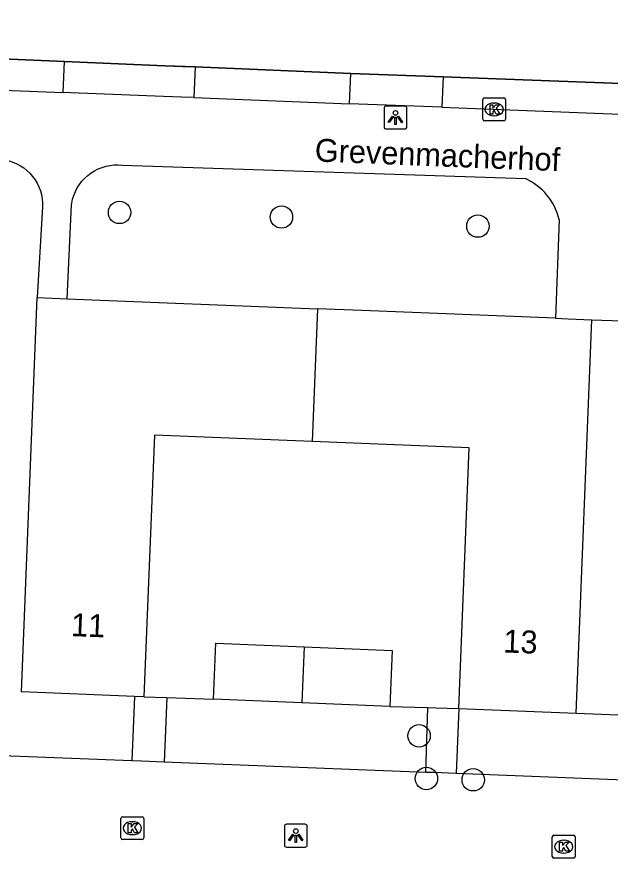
# Model space of a CAD drawing. Extents: x 160787 to 161428, y 386828 to 387483.
# Drawn here: x 161044.57 to 161070.45, y 387130.03 to 387166.72 of the extents above; entities that cross this region are included whole.
import ezdxf

# ---------------------------------------------------------------- set-up
doc = ezdxf.new("R2010")
doc.units = 0
for name, color, linetype in [('IMGEO_Boom', 7, 'Continuous'), ('IMGEO_Groenvoorziening', 7, 'Continuous'), ('IMGEO_Haag', 7, 'Continuous'), ('IMGEO_Hek', 7, 'Continuous'), ('IMGEO_Kolk', 7, 'Continuous'), ('IMGEO_Lichtpunt', 7, 'Continuous'), ('IMGEO_Openbare_ruimte_label', 7, 'Continuous'), ('IMGEO_Pand', 7, 'Continuous'), ('IMGEO_Pand_nummerreeks', 7, 'Continuous'), ('IMGEO_Voetpad_open', 7, 'Continuous')]:
    doc.layers.add(name, color=color, linetype=linetype)

msp = doc.modelspace()

# ---------------------------------------------------------------- linework, layer by layer
at = {"layer": 'IMGEO_Boom'}
for centre in [(161049.053, 387158.191), (161056.111, 387157.992), (161064.679, 387157.596), (161062.113, 387135.367), (161062.432, 387133.508), (161064.476, 387133.451)]:
    msp.add_circle(centre, 0.489, dxfattribs=at)
at = {"layer": 'IMGEO_Groenvoorziening'}
for points in [[(161051.115, 387137.036), (161053.147, 387136.97)], [(161060.843, 387136.649), (161062.498, 387136.6)]]:
    msp.add_lwpolyline(points, dxfattribs=at)
at = {"layer": 'IMGEO_Haag'}
for points in [[(161038.81, 387165.111), (161046.647, 387164.778)], [(161052.353, 387164.535), (161059.142, 387164.246)], [(161063.158, 387164.099), (161070.928, 387163.815), (161071.304, 387163.802)]]:
    msp.add_lwpolyline(points, dxfattribs=at)
at = {"layer": 'IMGEO_Hek'}
msp.add_lwpolyline([(161097.214, 387162.854), (161087.423, 387163.212), (161083.345, 387163.361), (161081.407, 387163.432), (161075.331, 387163.654), (161075.116, 387163.662), (161074.598, 387163.681), (161071.304, 387163.802), (161070.928, 387163.815), (161063.158, 387164.099), (161059.142, 387164.246), (161052.353, 387164.535), (161051.029, 387164.592), (161046.982, 387164.764), (161046.647, 387164.778), (161038.81, 387165.111), (161034.783, 387165.283), (161026.6, 387165.631), (161022.975, 387165.785), (161022.636, 387165.799), (161014.462, 387166.146), (161011.004, 387166.293), (161000.917, 387166.722)], dxfattribs=at)
at = {"layer": 'IMGEO_Kolk'}
for p, q in [((161064.888, 387162.258), (161064.888, 387163.11)), ((161064.963, 387163.184), (161065.815, 387163.184)), ((161065.376, 387162.964), (161065.401, 387162.964)), ((161065.889, 387163.11), (161065.889, 387162.258)), ((161065.815, 387162.184), (161064.963, 387162.184)), ((161065.399, 387162.404), (161065.374, 387162.404)), ((161049.11, 387130.914), (161049.11, 387131.766)), ((161049.185, 387131.84), (161050.037, 387131.84)), ((161050.111, 387131.766), (161050.111, 387130.914)), ((161049.598, 387131.62), (161049.623, 387131.62)), ((161049.621, 387131.06), (161049.596, 387131.06)), ((161067.922, 387130.106), (161067.922, 387130.958)), ((161067.997, 387131.032), (161068.849, 387131.032)), ((161068.923, 387130.958), (161068.923, 387130.106)), ((161050.037, 387130.84), (161049.185, 387130.84)), ((161068.41, 387130.812), (161068.435, 387130.812)), ((161068.433, 387130.252), (161068.408, 387130.252)), ((161068.849, 387130.032), (161067.997, 387130.032))]:
    msp.add_line(p, q, dxfattribs=at)
for points in [[(161064.888, 387162.258), (161064.888, 387163.11)], [(161064.963, 387163.184), (161065.815, 387163.184)], [(161065.209, 387162.884), (161065.332, 387162.884), (161065.332, 387162.733), (161065.462, 387162.884), (161065.626, 387162.884), (161065.48, 387162.733), (161065.633, 387162.484), (161065.481, 387162.484), (161065.396, 387162.648), (161065.332, 387162.581), (161065.332, 387162.484), (161065.209, 387162.484), (161065.209, 387162.884)], [(161065.889, 387163.11), (161065.889, 387162.258)], [(161065.815, 387162.184), (161064.963, 387162.184)], [(161049.11, 387130.914), (161049.11, 387131.766)], [(161049.185, 387131.84), (161050.037, 387131.84)], [(161050.111, 387131.766), (161050.111, 387130.914)], [(161049.431, 387131.54), (161049.554, 387131.54), (161049.554, 387131.389), (161049.684, 387131.54), (161049.848, 387131.54), (161049.702, 387131.389), (161049.855, 387131.14), (161049.703, 387131.14), (161049.618, 387131.304), (161049.554, 387131.237), (161049.554, 387131.14), (161049.431, 387131.14), (161049.431, 387131.54)], [(161067.922, 387130.106), (161067.922, 387130.958)], [(161067.997, 387131.032), (161068.849, 387131.032)], [(161068.923, 387130.958), (161068.923, 387130.106)], [(161050.037, 387130.84), (161049.185, 387130.84)], [(161068.243, 387130.732), (161068.366, 387130.732), (161068.366, 387130.581), (161068.496, 387130.732), (161068.66, 387130.732), (161068.514, 387130.581), (161068.667, 387130.332), (161068.515, 387130.332), (161068.43, 387130.496), (161068.366, 387130.429), (161068.366, 387130.332), (161068.243, 387130.332), (161068.243, 387130.732)], [(161068.849, 387130.032), (161067.997, 387130.032)]]:
    msp.add_lwpolyline(points, dxfattribs=at)
for centre, start, end in [((161064.965, 387163.108), 91.552, 178.448), ((161064.965, 387163.108), 91.552, 178.448), ((161065.813, 387163.108), 1.552, 88.448), ((161065.813, 387163.108), 1.552, 88.448), ((161064.965, 387162.26), 181.552, 268.448), ((161064.965, 387162.26), 181.552, 268.448), ((161065.813, 387162.26), 271.552, 358.448), ((161065.813, 387162.26), 271.552, 358.448), ((161049.187, 387131.764), 91.552, 178.448), ((161049.187, 387131.764), 91.552, 178.448), ((161050.035, 387131.764), 1.552, 88.448), ((161050.035, 387131.764), 1.552, 88.448), ((161049.187, 387130.916), 181.552, 268.448), ((161049.187, 387130.916), 181.552, 268.448), ((161050.035, 387130.916), 271.552, 358.448), ((161050.035, 387130.916), 271.552, 358.448), ((161067.999, 387130.956), 91.552, 178.448), ((161067.999, 387130.956), 91.552, 178.448), ((161068.847, 387130.956), 1.552, 88.448), ((161068.847, 387130.956), 1.552, 88.448), ((161067.999, 387130.108), 181.552, 268.448), ((161067.999, 387130.108), 181.552, 268.448), ((161068.847, 387130.108), 271.552, 358.448), ((161068.847, 387130.108), 271.552, 358.448)]:
    msp.add_arc(centre, 0.0765, start, end, dxfattribs=at)
for centre, major_axis, ratio, start_param, end_param in [((161065.375, 387162.684), (-0.387, 0.002), 0.722429, 4.712389, 7.853982), ((161065.4, 387162.684), (-0.39, 0.002), 0.717154, 1.570796, 4.712389), ((161049.597, 387131.34), (-0.387, 0.002), 0.722429, 4.712389, 7.853982), ((161049.622, 387131.34), (-0.39, 0.002), 0.717154, 1.570796, 4.712389), ((161068.409, 387130.532), (-0.387, 0.002), 0.722429, 4.712389, 7.853982), ((161068.434, 387130.532), (-0.39, 0.002), 0.717154, 1.570796, 4.712389)]:
    msp.add_ellipse(centre, major_axis=major_axis, ratio=ratio, start_param=start_param, end_param=end_param, dxfattribs=at)
at = {"layer": 'IMGEO_Lichtpunt'}
for p, q in [((161061.488, 387162.828), (161060.68, 387162.828)), ((161061.488, 387162.828), (161060.68, 387162.828)), ((161060.586, 387162.733), (161060.586, 387161.926)), ((161060.586, 387162.733), (161060.586, 387161.926)), ((161061.582, 387161.926), (161061.582, 387162.733)), ((161061.582, 387161.926), (161061.582, 387162.733)), ((161060.68, 387161.832), (161061.488, 387161.832)), ((161060.68, 387161.832), (161061.488, 387161.832)), ((161056.24, 387131.416), (161056.24, 387130.609)), ((161056.24, 387131.416), (161056.24, 387130.609)), ((161057.142, 387131.511), (161056.334, 387131.511)), ((161057.142, 387131.511), (161056.334, 387131.511)), ((161057.236, 387130.609), (161057.236, 387131.416)), ((161057.236, 387130.609), (161057.236, 387131.416)), ((161056.334, 387130.515), (161057.142, 387130.515)), ((161056.334, 387130.515), (161057.142, 387130.515))]:
    msp.add_line(p, q, dxfattribs=at)
for points in [[(161060.96, 387162.397), (161060.999, 387162.369), (161060.811, 387162.107), (161060.773, 387162.134), (161060.96, 387162.397)], [(161061.062, 387162.349), (161061.109, 387162.349), (161061.109, 387162.027), (161061.062, 387162.027), (161061.062, 387162.349)], [(161061.172, 387162.369), (161061.21, 387162.396), (161061.397, 387162.134), (161061.358, 387162.106), (161061.172, 387162.369)], [(161056.614, 387131.08), (161056.653, 387131.052), (161056.465, 387130.79), (161056.427, 387130.817), (161056.614, 387131.08)], [(161056.716, 387131.032), (161056.763, 387131.032), (161056.763, 387130.71), (161056.716, 387130.71), (161056.716, 387131.032)], [(161056.826, 387131.052), (161056.864, 387131.079), (161057.051, 387130.817), (161057.012, 387130.789), (161056.826, 387131.052)]]:
    msp.add_lwpolyline(points, dxfattribs=at)
for centre in [(161061.085, 387162.531), (161056.739, 387131.214)]:
    msp.add_circle(centre, 0.0994, dxfattribs=at)
for centre, start, end in [((161060.68, 387162.733), 90, 180), ((161060.68, 387162.733), 90, 180), ((161061.488, 387162.733), 0, 90), ((161061.488, 387162.733), 0, 90), ((161060.68, 387161.926), 180, 270), ((161060.68, 387161.926), 180, 270), ((161061.488, 387161.926), 270, 0), ((161061.488, 387161.926), 270, 360), ((161056.334, 387131.416), 90, 180), ((161056.334, 387131.416), 90, 180), ((161057.142, 387131.416), 0, 90), ((161057.142, 387131.416), 0, 90), ((161056.334, 387130.609), 180, 270), ((161056.334, 387130.609), 180, 270), ((161057.142, 387130.609), 270, 0), ((161057.142, 387130.609), 270, 360)]:
    msp.add_arc(centre, 0.0946, start, end, dxfattribs=at)
at = {"layer": 'IMGEO_Pand'}
for points in [[(161049.704, 387137.084), (161044.773, 387137.281), (161045.459, 387154.475)], [(161045.459, 387154.475), (161046.761, 387154.423)], [(161046.761, 387154.423), (161057.685, 387153.988)], [(161057.685, 387153.988), (161057.454, 387148.199)], [(161068.057, 387153.574), (161059.616, 387153.911), (161057.685, 387153.988)], [(161068.057, 387153.574), (161068.609, 387153.552), (161069.655, 387153.51)], [(161068.972, 387136.355), (161069.655, 387153.51)], [(161069.655, 387153.51), (161070.968, 387153.458)], [(161057.454, 387148.199), (161050.571, 387148.473), (161050.116, 387137.068)], [(161063.85, 387136.559), (161064.303, 387147.926), (161057.454, 387148.199)], [(161053.147, 387136.97), (161053.248, 387139.409), (161057.097, 387139.249)], [(161057.097, 387139.249), (161057, 387136.809)], [(161057.097, 387139.249), (161060.945, 387139.089), (161060.843, 387136.649)], [(161050.116, 387137.068), (161049.704, 387137.084)], [(161057, 387136.809), (161053.147, 387136.97)], [(161060.843, 387136.649), (161057, 387136.809)], [(161063.85, 387136.559), (161068.972, 387136.355)], [(161068.972, 387136.355), (161073.737, 387136.165)]]:
    msp.add_lwpolyline(points, dxfattribs=at)
at = {"layer": 'IMGEO_Voetpad_open'}
for points in [[(161046.59, 387163.424), (161046.647, 387164.778)], [(161046.647, 387164.778), (161046.982, 387164.764), (161051.029, 387164.592), (161051.81, 387164.558), (161052.353, 387164.535)], [(161052.353, 387164.535), (161052.296, 387163.2)], [(161059.086, 387162.934), (161059.142, 387164.246)], [(161059.142, 387164.246), (161063.158, 387164.099)], [(161063.158, 387164.099), (161063.102, 387162.777)], [(161038.751, 387163.732), (161046.59, 387163.424)], [(161052.296, 387163.2), (161051.753, 387163.221), (161050.972, 387163.252), (161046.925, 387163.411), (161046.59, 387163.424)], [(161052.296, 387163.2), (161059.086, 387162.934)], [(161063.102, 387162.777), (161059.086, 387162.934)], [(161063.102, 387162.777), (161070.879, 387162.471), (161071.247, 387162.457)], [(161040.286, 387160.671), (161043.706, 387160.51), (161043.884, 387160.502), (161044.061, 387160.478), (161044.235, 387160.438), (161044.405, 387160.383), (161044.569, 387160.313), (161044.726, 387160.229), (161044.875, 387160.131), (161045.015, 387160.02), (161045.144, 387159.897), (161045.262, 387159.763), (161045.367, 387159.619), (161045.459, 387159.466), (161045.537, 387159.305), (161045.601, 387159.138), (161045.649, 387158.967), (161045.681, 387158.791), (161045.698, 387158.613), (161045.699, 387158.435), (161045.459, 387154.475)], [(161046.761, 387154.423), (161046.959, 387158.529), (161046.968, 387158.59), (161047.005, 387158.766), (161047.058, 387158.937), (161047.126, 387159.103), (161047.208, 387159.262), (161047.305, 387159.413), (161047.414, 387159.555), (161047.535, 387159.687), (161047.668, 387159.807), (161047.811, 387159.915), (161047.964, 387160.01), (161048.124, 387160.091), (161048.29, 387160.157), (161048.462, 387160.208), (161048.638, 387160.243), (161048.816, 387160.263), (161048.995, 387160.266), (161049.174, 387160.254), (161066.753, 387159.671)], [(161068.229, 387157.884), (161068.057, 387153.574)], [(161049.704, 387137.084), (161049.591, 387134.273)], [(161050.116, 387137.068), (161051.115, 387137.036)], [(161051.115, 387137.036), (161051.003, 387134.218)], [(161062.414, 387133.774), (161062.498, 387136.6)], [(161062.498, 387136.6), (161062.851, 387136.589), (161063.85, 387136.559)], [(161063.85, 387136.559), (161063.737, 387133.722)], [(161049.591, 387134.273), (161044.706, 387134.463), (161039.235, 387134.676)], [(161051.003, 387134.218), (161050.004, 387134.257), (161049.591, 387134.273)], [(161062.414, 387133.774), (161051.003, 387134.218)], [(161063.737, 387133.722), (161062.738, 387133.761), (161062.414, 387133.774)], [(161073.624, 387133.337), (161063.737, 387133.722)]]:
    msp.add_lwpolyline(points, dxfattribs=at)
msp.add_arc((161065.611, 387157.225), 2.699, 14.1324, 64.9787, dxfattribs=at)

# ---------------------------------------------------------------- texts
at = {"layer": 'IMGEO_Openbare_ruimte_label'}
msp.add_text('Grevenmacherhof', height=1, rotation=357.7071, dxfattribs=at).set_placement((161057.552, 387160.417))
at = {"layer": 'IMGEO_Pand_nummerreeks'}
for s, p in [('11', (161046.923, 387139.718)), ('13', (161065.775, 387139.005))]:
    msp.add_text(s, height=1, rotation=357.7196, dxfattribs=at).set_placement(p)

doc.saveas('drawing.dxf')
